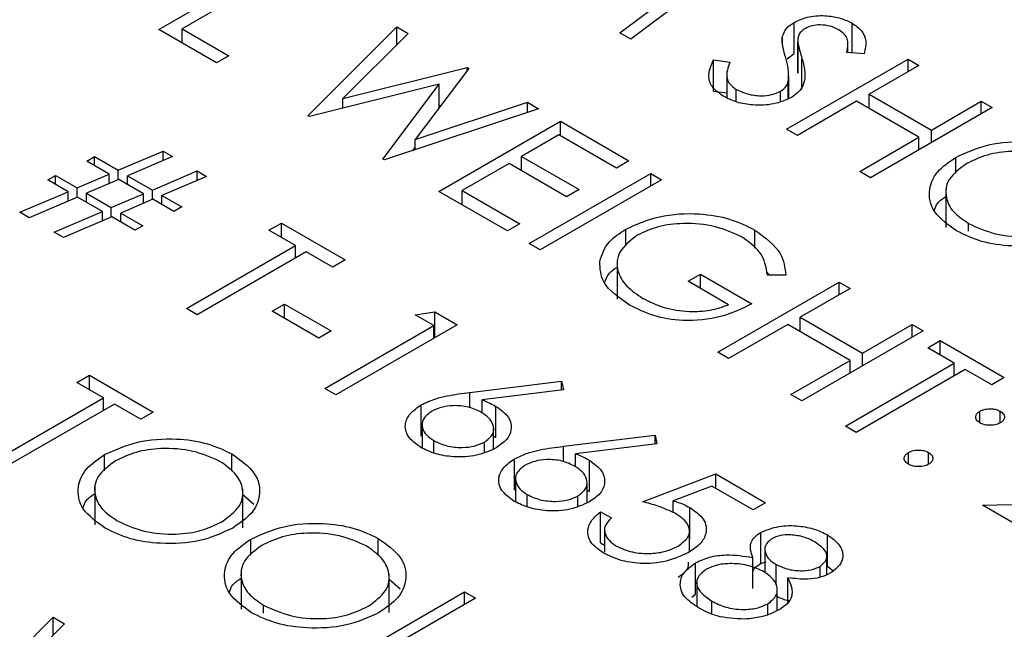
# Model space of a CAD drawing. Header units: inches. Extents: x 1880 to 2363, y -453 to -54.
# Tile 877 of 1056: x 2068.505 to 2069.021, y -71.641 to -71.322. Entities that reach past the tile are written whole.
import ezdxf

# ---------------------------------------------------------------- set-up
doc = ezdxf.new("R2010")
doc.units = ezdxf.units.IN
doc.header["$LTSCALE"] = 0.5
doc.header["$MEASUREMENT"] = 0
doc.layers.add('DSS-M-S', color=53, linetype='Continuous')

msp = doc.modelspace()

# ---------------------------------------------------------------- linework, layer by layer
at = {"layer": 'DSS-M-S', "linetype": 'Continuous', "lineweight": 25}
for p, q in [((2068.57813, -71.32701), (2068.64177, -71.29027)), ((2068.88074, -71.29045), (2068.82555, -71.33207)), ((2068.64748, -71.29357), (2068.59037, -71.32654)), ((2068.81981, -71.32876), (2068.85951, -71.29881)), ((2068.91105, -71.33955), (2068.91105, -71.32322)), ((2068.94159, -71.33921), (2068.94159, -71.3237)), ((2068.60832, -71.34444), (2068.57813, -71.32701)), ((2068.59037, -71.32654), (2068.61485, -71.34067)), ((2068.59037, -71.33407), (2068.59037, -71.32654)), ((2068.65625, -71.37211), (2068.70296, -71.3256)), ((2068.70886, -71.329), (2068.67465, -71.36314)), ((2068.70296, -71.3256), (2068.70886, -71.329)), ((2068.70296, -71.33489), (2068.70296, -71.3256)), ((2068.82555, -71.33207), (2068.81981, -71.32876)), ((2068.90492, -71.33402), (2068.90492, -71.33087)), ((2068.913, -71.33295), (2068.913, -71.34928)), ((2068.913, -71.34986), (2068.913, -71.33353)), ((2068.94777, -71.3397), (2068.93869, -71.33898)), ((2068.93926, -71.33903), (2068.93926, -71.33458)), ((2068.61485, -71.34067), (2068.60832, -71.34444)), ((2068.86883, -71.34288), (2068.87744, -71.34413)), ((2068.86883, -71.35921), (2068.86883, -71.34288)), ((2068.90714, -71.37917), (2068.97078, -71.34243)), ((2068.90746, -71.34241), (2068.91105, -71.33955)), ((2068.91522, -71.35846), (2068.91522, -71.34213)), ((2068.97078, -71.34243), (2068.97649, -71.34573)), ((2068.97078, -71.34903), (2068.97078, -71.34243)), ((2068.67465, -71.36314), (2068.73984, -71.34689)), ((2068.74067, -71.34737), (2068.7125, -71.38462)), ((2068.73984, -71.34689), (2068.74067, -71.34737)), ((2068.73984, -71.34846), (2068.73984, -71.34689)), ((2068.91308, -71.34929), (2068.913, -71.34986)), ((2068.97649, -71.34573), (2068.95038, -71.3608)), ((2068.87576, -71.35047), (2068.87576, -71.36271)), ((2068.90802, -71.36322), (2068.90802, -71.35436)), ((2068.90836, -71.3631), (2068.90836, -71.35152)), ((2068.72512, -71.35567), (2068.65707, -71.37258)), ((2068.69559, -71.39482), (2068.72512, -71.35567)), ((2068.72512, -71.36793), (2068.72512, -71.35567)), ((2068.86883, -71.35921), (2068.87576, -71.36022)), ((2068.8808, -71.36485), (2068.8808, -71.35832)), ((2068.90405, -71.36463), (2068.90405, -71.35929)), ((2068.67465, -71.36821), (2068.67465, -71.36314)), ((2068.7125, -71.38462), (2068.77137, -71.36509)), ((2068.77137, -71.36509), (2068.77721, -71.36846)), ((2068.77137, -71.3704), (2068.77137, -71.36509)), ((2068.94385, -71.36457), (2068.91285, -71.38247)), ((2068.97649, -71.38341), (2068.94385, -71.36457)), ((2068.95038, -71.3608), (2068.98302, -71.37964)), ((2068.95038, -71.36834), (2068.95038, -71.3608)), ((2068.98302, -71.37964), (2069.00913, -71.36457)), ((2069.00913, -71.36457), (2069.01484, -71.36787)), ((2069.00913, -71.37117), (2069.00913, -71.36457)), ((2068.77721, -71.36846), (2068.69641, -71.39529)), ((2068.72512, -71.36689), (2068.72609, -71.36665)), ((2069.01484, -71.36787), (2068.9512, -71.40461)), ((2068.65707, -71.37258), (2068.65625, -71.37211)), ((2068.72499, -71.41179), (2068.78863, -71.37505)), ((2068.78863, -71.37505), (2068.82453, -71.39578)), ((2068.78863, -71.38259), (2068.78863, -71.37505)), ((2068.91285, -71.38247), (2068.90714, -71.37917)), ((2068.98302, -71.38624), (2068.98302, -71.37964)), ((2068.7125, -71.38995), (2068.7125, -71.38462)), ((2068.78781, -71.38212), (2068.76823, -71.39342)), ((2068.818, -71.39954), (2068.78781, -71.38212)), ((2068.94549, -71.40131), (2068.97649, -71.38341)), ((2068.97649, -71.39001), (2068.97649, -71.38341)), ((2068.55692, -71.40072), (2068.58037, -71.39071)), ((2068.58037, -71.39071), (2068.5853, -71.39355)), ((2068.58037, -71.39565), (2068.58037, -71.39071)), ((2068.71128, -71.39035), (2068.7125, -71.38873)), ((2068.5404, -71.39589), (2068.54447, -71.39354)), ((2068.55223, -71.40272), (2068.5404, -71.39589)), ((2068.54447, -71.39354), (2068.55692, -71.40072)), ((2068.54447, -71.39825), (2068.54447, -71.39354)), ((2068.5853, -71.39355), (2068.56184, -71.40356)), ((2068.69641, -71.39529), (2068.69559, -71.39482)), ((2068.76823, -71.39342), (2068.79842, -71.41085)), ((2068.76823, -71.40096), (2068.76823, -71.39342)), ((2068.82453, -71.39578), (2068.818, -71.39954)), ((2068.99579, -71.40244), (2068.99579, -71.39394)), ((2068.55692, -71.40566), (2068.55692, -71.40072)), ((2068.57487, -71.41108), (2068.59832, -71.40107)), ((2068.59832, -71.40107), (2068.60324, -71.40392)), ((2068.59832, -71.40602), (2068.59832, -71.40107)), ((2068.76171, -71.39719), (2068.73723, -71.41132)), ((2068.79189, -71.41462), (2068.76171, -71.39719)), ((2068.9512, -71.40461), (2068.94549, -71.40131)), ((2068.52, -71.40578), (2068.52408, -71.40343)), ((2068.53064, -71.41193), (2068.52, -71.40578)), ((2068.52408, -71.40343), (2068.53533, -71.40993)), ((2068.52408, -71.40814), (2068.52408, -71.40343)), ((2068.53533, -71.40993), (2068.55223, -71.40272)), ((2068.55715, -71.40556), (2068.54027, -71.41278)), ((2068.55223, -71.40767), (2068.55223, -71.40272)), ((2068.57018, -71.41309), (2068.55715, -71.40556)), ((2068.56184, -71.40356), (2068.57487, -71.41108)), ((2068.56184, -71.40827), (2068.56184, -71.40356)), ((2068.60324, -71.40392), (2068.57979, -71.41392)), ((2068.77231, -71.43911), (2068.83595, -71.40237)), ((2068.84166, -71.40567), (2068.77802, -71.44241)), ((2068.83595, -71.40237), (2068.84166, -71.40567)), ((2068.83595, -71.40896), (2068.83595, -71.40237)), ((2068.53533, -71.41488), (2068.53533, -71.40993)), ((2068.57487, -71.41602), (2068.57487, -71.41108)), ((2068.73723, -71.41132), (2068.76742, -71.42875)), ((2068.73723, -71.41886), (2068.73723, -71.41132)), ((2068.79842, -71.41085), (2068.79189, -71.41462)), ((2068.99067, -71.41021), (2068.99067, -71.43063)), ((2068.50531, -71.42274), (2068.53064, -71.41193)), ((2068.53558, -71.41478), (2068.51025, -71.42559)), ((2068.53064, -71.41688), (2068.53064, -71.41193)), ((2068.54859, -71.42229), (2068.53558, -71.41478)), ((2068.54027, -71.41278), (2068.55328, -71.42029)), ((2068.54027, -71.41749), (2068.54027, -71.41278)), ((2068.55328, -71.42029), (2068.57018, -71.41309)), ((2068.5751, -71.41593), (2068.55822, -71.42314)), ((2068.57018, -71.41803), (2068.57018, -71.41309)), ((2068.58609, -71.42227), (2068.5751, -71.41593)), ((2068.57979, -71.41392), (2068.59016, -71.41991)), ((2068.57979, -71.41863), (2068.57979, -71.41392)), ((2068.76089, -71.43251), (2068.72499, -71.41179)), ((2068.55328, -71.42524), (2068.55328, -71.42029)), ((2068.59016, -71.41991), (2068.58609, -71.42227)), ((2068.51025, -71.42559), (2068.50531, -71.42274)), ((2068.52326, -71.4331), (2068.54859, -71.42229)), ((2068.55353, -71.42514), (2068.5282, -71.43595)), ((2068.54859, -71.42725), (2068.54859, -71.42229)), ((2068.56569, -71.43216), (2068.55353, -71.42514)), ((2068.55822, -71.42314), (2068.56977, -71.42981)), ((2068.55822, -71.42785), (2068.55822, -71.42314)), ((2068.56977, -71.42981), (2068.56569, -71.43216)), ((2068.63585, -71.43216), (2068.64238, -71.42839)), ((2068.64973, -71.44017), (2068.63585, -71.43216)), ((2068.64238, -71.42839), (2068.67583, -71.4477)), ((2068.64238, -71.43593), (2068.64238, -71.42839)), ((2068.76742, -71.42875), (2068.76089, -71.43251)), ((2068.82292, -71.44056), (2068.82292, -71.43156)), ((2068.89058, -71.44157), (2068.89058, -71.43202)), ((2069.00247, -71.43266), (2069.00247, -71.42855)), ((2068.5282, -71.43595), (2068.52326, -71.4331)), ((2068.59261, -71.47314), (2068.64973, -71.44017)), ((2068.64973, -71.44676), (2068.64973, -71.44017)), ((2068.77802, -71.44241), (2068.77231, -71.43911)), ((2068.65544, -71.44347), (2068.59832, -71.47644)), ((2068.66931, -71.45147), (2068.65544, -71.44347)), ((2068.67583, -71.4477), (2068.66931, -71.45147)), ((2068.81831, -71.44776), (2068.81831, -71.46817)), ((2068.85553, -71.45889), (2068.86206, -71.45512)), ((2068.86206, -71.45512), (2068.88899, -71.47067)), ((2068.86206, -71.46266), (2068.86206, -71.45512)), ((2068.89657, -71.45395), (2068.89835, -71.45561)), ((2068.90668, -71.45574), (2068.89714, -71.45559)), ((2068.87675, -71.47114), (2068.85553, -71.45889)), ((2068.87104, -71.4961), (2068.93468, -71.45936)), ((2068.94039, -71.46266), (2068.91428, -71.47773)), ((2068.93468, -71.45936), (2068.94039, -71.46266)), ((2068.93468, -71.46596), (2068.93468, -71.45936)), ((2068.59832, -71.47644), (2068.59261, -71.47314)), ((2068.63749, -71.47455), (2068.64401, -71.47078)), ((2068.64401, -71.47078), (2068.66849, -71.48491)), ((2068.64401, -71.47832), (2068.64401, -71.47078)), ((2068.66196, -71.48868), (2068.63749, -71.47455)), ((2068.71255, -71.47644), (2068.72281, -71.47482)), ((2068.72234, -71.48209), (2068.71255, -71.47644)), ((2068.72281, -71.47482), (2068.73458, -71.48162)), ((2068.72281, -71.48841), (2068.72281, -71.47482)), ((2068.91428, -71.47773), (2068.94691, -71.49657)), ((2068.91428, -71.48527), (2068.91428, -71.47773)), ((2068.66523, -71.51506), (2068.72234, -71.48209)), ((2068.73458, -71.48162), (2068.67094, -71.51835)), ((2068.72234, -71.48868), (2068.72234, -71.48209)), ((2068.90775, -71.4815), (2068.87675, -71.4994)), ((2068.94039, -71.50034), (2068.90775, -71.4815)), ((2068.94691, -71.49657), (2068.97302, -71.4815)), ((2068.97302, -71.4815), (2068.97873, -71.4848)), ((2068.97302, -71.48809), (2068.97302, -71.4815)), ((2068.66849, -71.48491), (2068.66196, -71.48868)), ((2068.97873, -71.4848), (2068.91509, -71.52153)), ((2068.98118, -71.49374), (2068.98771, -71.48998)), ((2068.99505, -71.50175), (2068.98118, -71.49374)), ((2068.98771, -71.48998), (2069.02116, -71.50929)), ((2068.98771, -71.49751), (2068.98771, -71.48998)), ((2068.87675, -71.4994), (2068.87104, -71.4961)), ((2068.94691, -71.50317), (2068.94691, -71.49657)), ((2068.90938, -71.51824), (2068.94039, -71.50034)), ((2068.93794, -71.53472), (2068.99505, -71.50175)), ((2068.94039, -71.50693), (2068.94039, -71.50034)), ((2068.99505, -71.50835), (2068.99505, -71.50175)), ((2068.5353, -71.51188), (2068.54182, -71.50811)), ((2068.54182, -71.50811), (2068.57527, -71.52742)), ((2068.54182, -71.51565), (2068.54182, -71.50811)), ((2069.00076, -71.50505), (2068.94365, -71.53802)), ((2069.01463, -71.51306), (2069.00076, -71.50505)), ((2069.02116, -71.50929), (2069.01463, -71.51306)), ((2068.54917, -71.51989), (2068.5353, -71.51188)), ((2068.74121, -71.51709), (2068.78924, -71.51129)), ((2068.78924, -71.51129), (2068.79019, -71.51582)), ((2068.78924, -71.51594), (2068.78924, -71.51129)), ((2068.49205, -71.55286), (2068.54917, -71.51989)), ((2068.54917, -71.52648), (2068.54917, -71.51989)), ((2068.67094, -71.51835), (2068.66523, -71.51506)), ((2068.74121, -71.52511), (2068.74121, -71.51709)), ((2068.79019, -71.51582), (2068.74766, -71.52096)), ((2068.91509, -71.52153), (2068.90938, -71.51824)), ((2068.55488, -71.52318), (2068.49777, -71.55615)), ((2068.56875, -71.53119), (2068.55488, -71.52318)), ((2068.71561, -71.53998), (2068.71561, -71.52365)), ((2068.74766, -71.52789), (2068.74766, -71.52096)), ((2068.75486, -71.54074), (2068.75486, -71.52441)), ((2068.57527, -71.52742), (2068.56875, -71.53119)), ((2069.00851, -71.53307), (2069.00851, -71.52695)), ((2069.01912, -71.53307), (2069.01912, -71.52695)), ((2068.71619, -71.53393), (2068.71619, -71.54625)), ((2068.94365, -71.53802), (2068.93794, -71.53472)), ((2068.75365, -71.54666), (2068.75365, -71.53627)), ((2068.75365, -71.5401), (2068.75486, -71.54074)), ((2068.79016, -71.54535), (2068.8382, -71.53955)), ((2068.8382, -71.53955), (2068.83914, -71.54408)), ((2068.8382, -71.5442), (2068.8382, -71.53955)), ((2068.72234, -71.5488), (2068.72234, -71.54238)), ((2068.74883, -71.54846), (2068.74883, -71.5431)), ((2068.79016, -71.55337), (2068.79016, -71.54535)), ((2068.83914, -71.54408), (2068.79661, -71.54922)), ((2068.5497, -71.55823), (2068.5497, -71.54972)), ((2068.61648, -71.55831), (2068.61648, -71.54932)), ((2068.79661, -71.55615), (2068.79661, -71.54922)), ((2068.97098, -71.55474), (2068.97098, -71.54862)), ((2068.98159, -71.55474), (2068.98159, -71.54862)), ((2068.76456, -71.56824), (2068.76456, -71.55191)), ((2068.80381, -71.569), (2068.80381, -71.55267)), ((2068.83167, -71.5744), (2068.87002, -71.5598)), ((2068.87002, -71.5598), (2068.89612, -71.57488)), ((2068.87002, -71.56734), (2068.87002, -71.5598)), ((2068.54458, -71.566), (2068.54458, -71.58641)), ((2068.76514, -71.56219), (2068.76514, -71.57451)), ((2068.8026, -71.57492), (2068.8026, -71.56453)), ((2068.86795, -71.56615), (2068.84778, -71.57383)), ((2068.8896, -71.57864), (2068.86795, -71.56615)), ((2068.62222, -71.58811), (2068.62222, -71.5677)), ((2068.62222, -71.57066), (2068.62802, -71.5757)), ((2068.77129, -71.57707), (2068.77129, -71.57064)), ((2068.79778, -71.57672), (2068.79778, -71.57136)), ((2068.8026, -71.56836), (2068.80381, -71.569)), ((2068.84778, -71.58012), (2068.84778, -71.57383)), ((2068.89612, -71.57488), (2068.8896, -71.57864)), ((2069.00974, -71.57617), (2069.06076, -71.57521)), ((2069.05298, -71.60113), (2069.00974, -71.57617)), ((2068.80964, -71.57959), (2068.81535, -71.58288)), ((2068.80964, -71.59592), (2068.80964, -71.57959)), ((2068.85652, -71.59377), (2068.85652, -71.57744)), ((2068.8117, -71.58906), (2068.8117, -71.6008)), ((2068.85623, -71.60063), (2068.85623, -71.58974)), ((2068.89366, -71.60676), (2068.89366, -71.59043)), ((2068.92865, -71.6081), (2068.92865, -71.59177)), ((2068.6264, -71.6025), (2068.6264, -71.594)), ((2068.69317, -71.60258), (2068.69317, -71.5936)), ((2068.80964, -71.59592), (2068.8117, -71.59711)), ((2068.89581, -71.59914), (2068.89581, -71.61153)), ((2068.85947, -71.62273), (2068.85947, -71.6064)), ((2068.88947, -71.61991), (2068.88947, -71.60358)), ((2068.89366, -71.60676), (2068.89639, -71.60588)), ((2068.90163, -71.61784), (2068.90163, -71.60726)), ((2068.92816, -71.61257), (2068.92816, -71.60291)), ((2068.62127, -71.61027), (2068.62127, -71.63069)), ((2068.69892, -71.63239), (2068.69892, -71.61197)), ((2068.92471, -71.61398), (2068.92471, -71.6083)), ((2068.92865, -71.6081), (2068.93153, -71.61057)), ((2068.69892, -71.61493), (2068.70471, -71.61997)), ((2068.86007, -71.61676), (2068.86007, -71.62914)), ((2068.90785, -71.62713), (2068.90785, -71.61419)), ((2068.67481, -71.65836), (2068.73845, -71.62162)), ((2068.73845, -71.62162), (2068.74416, -71.62492)), ((2068.73845, -71.62822), (2068.73845, -71.62162)), ((2068.85746, -71.62444), (2068.85947, -71.62273)), ((2068.90221, -71.63146), (2068.90221, -71.62069)), ((2068.74416, -71.62492), (2068.68705, -71.65789)), ((2068.86795, -71.63301), (2068.86795, -71.62644)), ((2068.89741, -71.63333), (2068.89741, -71.62783)), ((2068.63308, -71.63272), (2068.63308, -71.62861)), ((2068.47614, -71.68144), (2068.52285, -71.63493)), ((2068.52876, -71.63834), (2068.49454, -71.67247)), ((2068.52285, -71.63493), (2068.52876, -71.63834)), ((2068.52285, -71.64422), (2068.52285, -71.63493))]:
    msp.add_line(p, q, dxfattribs=at)
for points, knots in [([(2068.90492, -71.33087), (2068.90545, -71.32927), (2068.9064, -71.32641), (2068.90963, -71.32419), (2068.91105, -71.32322)], [0, 0, 0, 0, 0.5598405, 1, 1, 1, 1]), ([(2068.91105, -71.32322), (2068.91359, -71.32207), (2068.91866, -71.31978), (2068.92791, -71.31946), (2068.93582, -71.32089), (2068.93966, -71.32276), (2068.94159, -71.3237)], [0, 0, 0, 0, 0.279553, 0.558798, 0.779378, 1, 1, 1, 1]), ([(2068.94159, -71.3237), (2068.94335, -71.32494), (2068.94689, -71.32742), (2068.94928, -71.33313), (2068.94834, -71.33721), (2068.94777, -71.3397)], [0, 0, 0, 0, 0.2797499, 0.5595012, 1, 1, 1, 1]), ([(2068.91703, -71.32636), (2068.91622, -71.32692), (2068.91459, -71.32803), (2068.91304, -71.33051), (2068.91302, -71.33239), (2068.913, -71.33353)], [0, 0, 0, 0, 0.279946, 0.559774, 1, 1, 1, 1]), ([(2068.93442, -71.3271), (2068.93303, -71.32641), (2068.93025, -71.32503), (2068.92516, -71.32438), (2068.92039, -71.32478), (2068.91815, -71.32583), (2068.91703, -71.32636)], [0, 0, 0, 0, 0.280274, 0.559931, 0.77992, 1, 1, 1, 1]), ([(2068.93869, -71.33898), (2068.93896, -71.33756), (2068.9394, -71.33521), (2068.93914, -71.33192), (2068.93757, -71.32922), (2068.93547, -71.32781), (2068.93442, -71.3271)], [0, 0, 0, 0, 0.340409, 0.560482, 0.78018, 1, 1, 1, 1]), ([(2068.90669, -71.34188), (2068.90608, -71.33984), (2068.905, -71.33619), (2068.90494, -71.33249), (2068.90492, -71.33087)], [0, 0, 0, 0, 0.560413, 1, 1, 1, 1]), ([(2068.913, -71.33353), (2068.91335, -71.33514), (2068.91398, -71.33801), (2068.91484, -71.34087), (2068.91522, -71.34213)], [0, 0, 0, 0, 0.559906, 1, 1, 1, 1]), ([(2068.87427, -71.36208), (2068.87216, -71.36059), (2068.86792, -71.3576), (2068.86546, -71.35064), (2068.86755, -71.34583), (2068.86883, -71.34288)], [0, 0, 0, 0, 0.27988, 0.559666, 1, 1, 1, 1]), ([(2068.87744, -71.34413), (2068.87642, -71.3469), (2068.875, -71.35076), (2068.87717, -71.35573), (2068.87959, -71.35746), (2068.8808, -71.35832)], [0, 0, 0, 0, 0.559321, 0.779782, 1, 1, 1, 1]), ([(2068.90802, -71.35436), (2068.90816, -71.35202), (2068.9084, -71.34783), (2068.90722, -71.3437), (2068.90669, -71.34188)], [0, 0, 0, 0, 0.559496, 1, 1, 1, 1]), ([(2068.91522, -71.34213), (2068.91626, -71.34613), (2068.9177, -71.35172), (2068.91477, -71.35887), (2068.91137, -71.36138), (2068.90968, -71.36264)], [0, 0, 0, 0, 0.5601154, 0.7802838, 1, 1, 1, 1]), ([(2068.90405, -71.35929), (2068.90517, -71.35847), (2068.90715, -71.35699), (2068.90775, -71.35517), (2068.90802, -71.35436)], [0, 0, 0, 0, 0.55899, 1, 1, 1, 1]), ([(2068.8808, -71.35832), (2068.88268, -71.3592), (2068.88645, -71.36098), (2068.8932, -71.36191), (2068.89952, -71.36132), (2068.90254, -71.35997), (2068.90405, -71.35929)], [0, 0, 0, 0, 0.280276, 0.560148, 0.780153, 1, 1, 1, 1]), ([(2068.90968, -71.36264), (2068.90672, -71.36393), (2068.90079, -71.36653), (2068.89016, -71.3668), (2068.88092, -71.36535), (2068.87649, -71.36317), (2068.87427, -71.36208)], [0, 0, 0, 0, 0.279183, 0.559085, 0.779446, 1, 1, 1, 1]), ([(2068.99579, -71.39394), (2069.00129, -71.39144), (2069.01228, -71.38645), (2069.03218, -71.38502), (2069.04984, -71.38752), (2069.05832, -71.39153), (2069.06257, -71.39354)], [0, 0, 0, 0, 0.279731, 0.559327, 0.77968, 1, 1, 1, 1]), ([(2069.05632, -71.39747), (2069.05178, -71.39545), (2069.0427, -71.39141), (2069.02642, -71.3902), (2069.0119, -71.39223), (2069.00499, -71.39556), (2069.00153, -71.39722)], [0, 0, 0, 0, 0.279627, 0.55935, 0.77963, 1, 1, 1, 1]), ([(2068.99617, -71.43246), (2068.99179, -71.42929), (2068.98302, -71.42297), (2068.98104, -71.41144), (2068.98521, -71.40123), (2068.99226, -71.39637), (2068.99579, -71.39394)], [0, 0, 0, 0, 0.279663, 0.559354, 0.779636, 1, 1, 1, 1]), ([(2069.00153, -71.39722), (2068.998, -71.39981), (2068.99095, -71.40501), (2068.99, -71.41444), (2068.9938, -71.42266), (2068.99958, -71.42659), (2069.00247, -71.42855)], [0, 0, 0, 0, 0.279416, 0.559077, 0.779478, 1, 1, 1, 1]), ([(2068.98465, -71.42159), (2068.98505, -71.42032), (2068.98588, -71.41761), (2068.98901, -71.41552), (2068.99067, -71.41441)], [0, 0, 0, 0, 0.469148, 1, 1, 1, 1]), ([(2068.82292, -71.43156), (2068.82854, -71.42904), (2068.83977, -71.42401), (2068.86011, -71.42283), (2068.87785, -71.42577), (2068.88634, -71.42994), (2068.89058, -71.43202)], [0, 0, 0, 0, 0.27959, 0.559072, 0.779411, 1, 1, 1, 1]), ([(2068.80928, -71.44844), (2068.81041, -71.44489), (2068.81242, -71.43854), (2068.81971, -71.43369), (2068.82292, -71.43156)], [0, 0, 0, 0, 0.559317, 1, 1, 1, 1]), ([(2068.88386, -71.43568), (2068.87935, -71.43364), (2068.87032, -71.42956), (2068.85412, -71.42805), (2068.83946, -71.42984), (2068.83241, -71.43309), (2068.82889, -71.43471)], [0, 0, 0, 0, 0.279847, 0.559555, 0.779847, 1, 1, 1, 1]), ([(2068.89058, -71.43202), (2068.89588, -71.43595), (2068.90538, -71.44299), (2068.90628, -71.45184), (2068.90668, -71.45574)], [0, 0, 0, 0, 0.558579, 1, 1, 1, 1]), ([(2069.063, -71.43238), (2069.0575, -71.43491), (2069.04651, -71.43997), (2069.02649, -71.44105), (2069.0088, -71.4386), (2069.00038, -71.4345), (2068.99617, -71.43246)], [0, 0, 0, 0, 0.27963, 0.559343, 0.779597, 1, 1, 1, 1]), ([(2069.00247, -71.42855), (2069.00697, -71.43062), (2069.01597, -71.43475), (2069.03231, -71.43614), (2069.04688, -71.43408), (2069.05383, -71.43074), (2069.0573, -71.42908)], [0, 0, 0, 0, 0.2798297, 0.559389, 0.7796538, 1, 1, 1, 1]), ([(2068.82889, -71.43471), (2068.82533, -71.43751), (2068.81822, -71.44313), (2068.81777, -71.45313), (2068.82268, -71.46162), (2068.82879, -71.46576), (2068.83185, -71.46782)], [0, 0, 0, 0, 0.2790614, 0.5585842, 0.7792365, 1, 1, 1, 1]), ([(2068.89714, -71.45559), (2068.89645, -71.45145), (2068.8952, -71.44406), (2068.88733, -71.43824), (2068.88386, -71.43568)], [0, 0, 0, 0, 0.55984, 1, 1, 1, 1]), ([(2068.82482, -71.47131), (2068.81942, -71.46756), (2068.80977, -71.46087), (2068.80943, -71.45224), (2068.80928, -71.44844)], [0, 0, 0, 0, 0.559617, 1, 1, 1, 1]), ([(2068.81179, -71.45969), (2068.81235, -71.45791), (2068.81331, -71.45483), (2068.81683, -71.45247), (2068.81831, -71.45148)], [0, 0, 0, 0, 0.57824, 1, 1, 1, 1]), ([(2068.83185, -71.46782), (2068.83538, -71.46958), (2068.84245, -71.47307), (2068.85524, -71.475), (2068.86737, -71.47444), (2068.87362, -71.47224), (2068.87675, -71.47114)], [0, 0, 0, 0, 0.280254, 0.559912, 0.779941, 1, 1, 1, 1]), ([(2068.88899, -71.47067), (2068.88379, -71.47321), (2068.87342, -71.4783), (2068.85402, -71.4802), (2068.8369, -71.47738), (2068.82885, -71.47333), (2068.82482, -71.47131)], [0, 0, 0, 0, 0.2803512, 0.5593674, 0.7793709, 1, 1, 1, 1]), ([(2068.71561, -71.52365), (2068.71811, -71.52247), (2068.72223, -71.52052), (2068.7291, -71.51888), (2068.73509, -71.51785), (2068.73917, -71.51734), (2068.74121, -71.51709)], [0, 0, 0, 0, 0.3393742, 0.5594856, 0.7797313, 1, 1, 1, 1]), ([(2068.71551, -71.54597), (2068.713, -71.54413), (2068.70799, -71.54045), (2068.70673, -71.53375), (2068.70957, -71.52791), (2068.7136, -71.52507), (2068.71561, -71.52365)], [0, 0, 0, 0, 0.27967, 0.559085, 0.779558, 1, 1, 1, 1]), ([(2068.74713, -71.52749), (2068.74503, -71.52646), (2068.74083, -71.52442), (2068.73303, -71.52379), (2068.72606, -71.5247), (2068.72275, -71.52629), (2068.72109, -71.52708)], [0, 0, 0, 0, 0.280127, 0.559515, 0.779719, 1, 1, 1, 1]), ([(2068.74766, -71.52096), (2068.74907, -71.52156), (2068.7516, -71.52262), (2068.75386, -71.52386), (2068.75486, -71.52441)], [0, 0, 0, 0, 0.55991, 1, 1, 1, 1]), ([(2068.75486, -71.52441), (2068.75733, -71.52621), (2068.76227, -71.52979), (2068.76337, -71.53632), (2068.76091, -71.54208), (2068.75689, -71.54482), (2068.75489, -71.5462)], [0, 0, 0, 0, 0.279638, 0.559326, 0.779527, 1, 1, 1, 1]), ([(2068.72109, -71.52708), (2068.71941, -71.52837), (2068.71604, -71.53094), (2068.71598, -71.53557), (2068.71808, -71.53952), (2068.72092, -71.54142), (2068.72234, -71.54238)], [0, 0, 0, 0, 0.279059, 0.5588204, 0.7793034, 1, 1, 1, 1]), ([(2068.74883, -71.5431), (2068.75053, -71.54178), (2068.75394, -71.53913), (2068.75379, -71.5344), (2068.75151, -71.5304), (2068.74859, -71.52846), (2068.74713, -71.52749)], [0, 0, 0, 0, 0.278754, 0.558605, 0.779147, 1, 1, 1, 1]), ([(2069.00851, -71.53307), (2069.00782, -71.53257), (2069.00644, -71.53156), (2069.00616, -71.52973), (2069.00683, -71.52811), (2069.00795, -71.52734), (2069.00851, -71.52695)], [0, 0, 0, 0, 0.279647, 0.559299, 0.779615, 1, 1, 1, 1]), ([(2069.00851, -71.52695), (2069.00939, -71.52656), (2069.01115, -71.52577), (2069.01431, -71.5256), (2069.01711, -71.52599), (2069.01845, -71.52663), (2069.01912, -71.52695)], [0, 0, 0, 0, 0.279585, 0.559454, 0.779697, 1, 1, 1, 1]), ([(2069.01912, -71.52695), (2069.01982, -71.52745), (2069.02121, -71.52846), (2069.02146, -71.5303), (2069.02082, -71.53192), (2069.01969, -71.53269), (2069.01912, -71.53307)], [0, 0, 0, 0, 0.279602, 0.559212, 0.779475, 1, 1, 1, 1]), ([(2069.01912, -71.53307), (2069.01825, -71.53348), (2069.0165, -71.53428), (2069.01333, -71.53443), (2069.01052, -71.53405), (2069.00918, -71.5334), (2069.00851, -71.53307)], [0, 0, 0, 0, 0.2795175, 0.5593264, 0.7795441, 1, 1, 1, 1]), ([(2068.5497, -71.54972), (2068.5552, -71.54723), (2068.56619, -71.54224), (2068.58609, -71.54081), (2068.60375, -71.54331), (2068.61223, -71.54732), (2068.61648, -71.54932)], [0, 0, 0, 0, 0.279731, 0.559327, 0.77968, 1, 1, 1, 1]), ([(2068.72234, -71.54238), (2068.72449, -71.54339), (2068.72879, -71.54542), (2068.73658, -71.54616), (2068.74374, -71.54548), (2068.74713, -71.54389), (2068.74883, -71.5431)], [0, 0, 0, 0, 0.280018, 0.559853, 0.779987, 1, 1, 1, 1]), ([(2068.76456, -71.55191), (2068.76706, -71.55073), (2068.77118, -71.54878), (2068.77806, -71.54714), (2068.78405, -71.54611), (2068.78812, -71.5456), (2068.79016, -71.54535)], [0, 0, 0, 0, 0.339374, 0.559486, 0.779731, 1, 1, 1, 1]), ([(2068.55008, -71.58824), (2068.5457, -71.58508), (2068.53693, -71.57875), (2068.53495, -71.56723), (2068.53912, -71.55702), (2068.54617, -71.55215), (2068.5497, -71.54972)], [0, 0, 0, 0, 0.279663, 0.559354, 0.779636, 1, 1, 1, 1]), ([(2068.61023, -71.55325), (2068.60569, -71.55124), (2068.59661, -71.5472), (2068.58033, -71.54598), (2068.56581, -71.54801), (2068.5589, -71.55134), (2068.55544, -71.553)], [0, 0, 0, 0, 0.279627, 0.55935, 0.77963, 1, 1, 1, 1]), ([(2068.61648, -71.54932), (2068.62094, -71.5525), (2068.62987, -71.55886), (2068.63199, -71.57052), (2068.62767, -71.58082), (2068.6205, -71.58572), (2068.61691, -71.58817)], [0, 0, 0, 0, 0.2797673, 0.5593585, 0.7795711, 1, 1, 1, 1]), ([(2068.75489, -71.5462), (2068.75164, -71.54769), (2068.74516, -71.55067), (2068.73328, -71.55126), (2068.72299, -71.54955), (2068.718, -71.54716), (2068.71551, -71.54597)], [0, 0, 0, 0, 0.279631, 0.55896, 0.779478, 1, 1, 1, 1]), ([(2068.79661, -71.54922), (2068.79803, -71.54982), (2068.80055, -71.55088), (2068.80282, -71.55212), (2068.80381, -71.55267)], [0, 0, 0, 0, 0.55991, 1, 1, 1, 1]), ([(2068.97098, -71.55474), (2068.9703, -71.55423), (2068.96893, -71.55322), (2068.96865, -71.55139), (2068.96931, -71.54978), (2068.97043, -71.549), (2068.97098, -71.54862)], [0, 0, 0, 0, 0.279581, 0.559143, 0.779575, 1, 1, 1, 1]), ([(2068.97098, -71.54862), (2068.97186, -71.54822), (2068.97361, -71.54742), (2068.97678, -71.54725), (2068.97958, -71.54765), (2068.98092, -71.54829), (2068.98159, -71.54862)], [0, 0, 0, 0, 0.279576, 0.559284, 0.779552, 1, 1, 1, 1]), ([(2068.98159, -71.54862), (2068.98228, -71.54912), (2068.98368, -71.55013), (2068.98393, -71.55196), (2068.98329, -71.55359), (2068.98216, -71.55436), (2068.98159, -71.55474)], [0, 0, 0, 0, 0.279602, 0.559212, 0.779475, 1, 1, 1, 1]), ([(2068.55544, -71.553), (2068.55191, -71.5556), (2068.54486, -71.56079), (2068.54391, -71.57023), (2068.54771, -71.57844), (2068.55349, -71.58237), (2068.55638, -71.58434)], [0, 0, 0, 0, 0.279416, 0.559077, 0.779478, 1, 1, 1, 1]), ([(2068.61121, -71.58486), (2068.61476, -71.58225), (2068.62187, -71.57702), (2068.62289, -71.56749), (2068.61878, -71.55927), (2068.61308, -71.55526), (2068.61023, -71.55325)], [0, 0, 0, 0, 0.279468, 0.55887, 0.779516, 1, 1, 1, 1]), ([(2068.76446, -71.57423), (2068.76195, -71.57239), (2068.75695, -71.56871), (2068.75569, -71.56201), (2068.75852, -71.55617), (2068.76255, -71.55333), (2068.76456, -71.55191)], [0, 0, 0, 0, 0.27967, 0.559085, 0.779558, 1, 1, 1, 1]), ([(2068.77004, -71.55534), (2068.76836, -71.55663), (2068.765, -71.5592), (2068.76493, -71.56383), (2068.76704, -71.56778), (2068.76987, -71.56968), (2068.77129, -71.57064)], [0, 0, 0, 0, 0.279059, 0.5588204, 0.7793034, 1, 1, 1, 1]), ([(2068.79609, -71.55575), (2068.79398, -71.55472), (2068.78978, -71.55268), (2068.78198, -71.55205), (2068.77501, -71.55296), (2068.7717, -71.55455), (2068.77004, -71.55534)], [0, 0, 0, 0, 0.280127, 0.559515, 0.779719, 1, 1, 1, 1]), ([(2068.79778, -71.57136), (2068.79948, -71.57004), (2068.80289, -71.56739), (2068.80274, -71.56266), (2068.80046, -71.55866), (2068.79755, -71.55672), (2068.79609, -71.55575)], [0, 0, 0, 0, 0.278754, 0.558605, 0.779147, 1, 1, 1, 1]), ([(2068.80381, -71.55267), (2068.80628, -71.55447), (2068.81122, -71.55805), (2068.81233, -71.56458), (2068.80986, -71.57034), (2068.80585, -71.57308), (2068.80384, -71.57446)], [0, 0, 0, 0, 0.279638, 0.559326, 0.779527, 1, 1, 1, 1]), ([(2068.98159, -71.55474), (2068.98072, -71.55514), (2068.97897, -71.55593), (2068.97579, -71.55609), (2068.97299, -71.55571), (2068.97165, -71.55506), (2068.97098, -71.55474)], [0, 0, 0, 0, 0.279469, 0.559358, 0.779674, 1, 1, 1, 1]), ([(2068.53857, -71.57738), (2068.53896, -71.5761), (2068.53979, -71.57339), (2068.54292, -71.5713), (2068.54458, -71.57019)], [0, 0, 0, 0, 0.469148, 1, 1, 1, 1]), ([(2068.77129, -71.57064), (2068.77344, -71.57165), (2068.77774, -71.57368), (2068.78554, -71.57442), (2068.79269, -71.57374), (2068.79609, -71.57215), (2068.79778, -71.57136)], [0, 0, 0, 0, 0.280018, 0.559853, 0.779987, 1, 1, 1, 1]), ([(2068.80384, -71.57446), (2068.8006, -71.57595), (2068.79412, -71.57893), (2068.78223, -71.57952), (2068.77195, -71.57781), (2068.76696, -71.57542), (2068.76446, -71.57423)], [0, 0, 0, 0, 0.279631, 0.55896, 0.779478, 1, 1, 1, 1]), ([(2068.84896, -71.58062), (2068.84598, -71.57922), (2068.84066, -71.57673), (2068.83442, -71.57512), (2068.83167, -71.5744)], [0, 0, 0, 0, 0.559416, 1, 1, 1, 1]), ([(2068.84778, -71.57383), (2068.84954, -71.57441), (2068.85267, -71.57543), (2068.85534, -71.57683), (2068.85652, -71.57744)], [0, 0, 0, 0, 0.560064, 1, 1, 1, 1]), ([(2068.81111, -71.60116), (2068.80866, -71.59942), (2068.80376, -71.59595), (2068.80246, -71.58958), (2068.80459, -71.58395), (2068.80795, -71.58104), (2068.80964, -71.57959)], [0, 0, 0, 0, 0.279625, 0.559019, 0.77938, 1, 1, 1, 1]), ([(2068.85026, -71.59759), (2068.85222, -71.59618), (2068.85615, -71.59337), (2068.85664, -71.58813), (2068.85382, -71.58377), (2068.85058, -71.58167), (2068.84896, -71.58062)], [0, 0, 0, 0, 0.279539, 0.558617, 0.779047, 1, 1, 1, 1]), ([(2068.85652, -71.57744), (2068.85924, -71.57939), (2068.86467, -71.58327), (2068.86564, -71.59044), (2068.86239, -71.59661), (2068.85795, -71.59955), (2068.85573, -71.60102)], [0, 0, 0, 0, 0.279688, 0.559025, 0.779292, 1, 1, 1, 1]), ([(2068.55638, -71.58434), (2068.56088, -71.58641), (2068.56988, -71.59054), (2068.58622, -71.59192), (2068.6008, -71.58986), (2068.60774, -71.58653), (2068.61121, -71.58486)], [0, 0, 0, 0, 0.2798297, 0.559389, 0.7796538, 1, 1, 1, 1]), ([(2068.6264, -71.594), (2068.63189, -71.5915), (2068.64289, -71.58651), (2068.66278, -71.58508), (2068.68044, -71.58758), (2068.68893, -71.59159), (2068.69317, -71.5936)], [0, 0, 0, 0, 0.279731, 0.559327, 0.77968, 1, 1, 1, 1]), ([(2068.81535, -71.58288), (2068.81405, -71.5842), (2068.81144, -71.58684), (2068.81169, -71.59119), (2068.81399, -71.59486), (2068.81664, -71.59667), (2068.81796, -71.59758)], [0, 0, 0, 0, 0.28005, 0.559166, 0.779583, 1, 1, 1, 1]), ([(2068.89366, -71.59043), (2068.89666, -71.58922), (2068.90267, -71.58679), (2068.91321, -71.58677), (2068.92211, -71.58855), (2068.92647, -71.59069), (2068.92865, -71.59177)], [0, 0, 0, 0, 0.278806, 0.558457, 0.77916, 1, 1, 1, 1]), ([(2068.61691, -71.58817), (2068.61141, -71.59069), (2068.60042, -71.59575), (2068.5804, -71.59684), (2068.56271, -71.59438), (2068.55429, -71.59029), (2068.55008, -71.58824)], [0, 0, 0, 0, 0.27963, 0.559343, 0.779597, 1, 1, 1, 1]), ([(2068.68692, -71.59753), (2068.68239, -71.59551), (2068.67331, -71.59147), (2068.65703, -71.59026), (2068.64251, -71.59229), (2068.63559, -71.59561), (2068.63213, -71.59728)], [0, 0, 0, 0, 0.279627, 0.55935, 0.77963, 1, 1, 1, 1]), ([(2068.88947, -71.60358), (2068.88855, -71.60095), (2068.88727, -71.59729), (2068.8902, -71.5928), (2068.89251, -71.59122), (2068.89366, -71.59043)], [0, 0, 0, 0, 0.557752, 0.778932, 1, 1, 1, 1]), ([(2068.9218, -71.59535), (2068.92001, -71.59445), (2068.91645, -71.59265), (2068.91, -71.59164), (2068.90376, -71.59181), (2068.90078, -71.59312), (2068.89929, -71.59377)], [0, 0, 0, 0, 0.2806507, 0.5605655, 0.7806204, 1, 1, 1, 1]), ([(2068.92865, -71.59177), (2068.9309, -71.59339), (2068.93542, -71.59664), (2068.93717, -71.6025), (2068.93544, -71.60785), (2068.93195, -71.61043), (2068.9302, -71.61172)], [0, 0, 0, 0, 0.2799289, 0.5596229, 0.7799456, 1, 1, 1, 1]), ([(2068.62678, -71.63251), (2068.62239, -71.62935), (2068.61362, -71.62303), (2068.61165, -71.6115), (2068.61581, -71.60129), (2068.62287, -71.59643), (2068.6264, -71.594)], [0, 0, 0, 0, 0.279663, 0.559354, 0.779636, 1, 1, 1, 1]), ([(2068.63213, -71.59728), (2068.62861, -71.59987), (2068.62156, -71.60507), (2068.6206, -71.6145), (2068.62441, -71.62271), (2068.63019, -71.62665), (2068.63308, -71.62861)], [0, 0, 0, 0, 0.279416, 0.559077, 0.779478, 1, 1, 1, 1]), ([(2068.69317, -71.5936), (2068.69763, -71.59678), (2068.70656, -71.60314), (2068.70868, -71.61479), (2068.70436, -71.6251), (2068.69719, -71.62999), (2068.6936, -71.63244)], [0, 0, 0, 0, 0.279767, 0.559358, 0.779571, 1, 1, 1, 1]), ([(2068.89929, -71.59377), (2068.89796, -71.59495), (2068.89528, -71.59732), (2068.89586, -71.60135), (2068.89789, -71.60476), (2068.90038, -71.60642), (2068.90163, -71.60726)], [0, 0, 0, 0, 0.277721, 0.558224, 0.779072, 1, 1, 1, 1]), ([(2068.92471, -71.6083), (2068.926, -71.60716), (2068.9286, -71.60487), (2068.92814, -71.59973), (2068.9242, -71.59701), (2068.9218, -71.59535)], [0, 0, 0, 0, 0.278971, 0.559919, 1, 1, 1, 1]), ([(2068.68791, -71.62914), (2068.69146, -71.62652), (2068.69856, -71.62129), (2068.69958, -71.61176), (2068.69548, -71.60354), (2068.68977, -71.59953), (2068.68692, -71.59753)], [0, 0, 0, 0, 0.279468, 0.55887, 0.779516, 1, 1, 1, 1]), ([(2068.85573, -71.60102), (2068.85205, -71.60271), (2068.84471, -71.60609), (2068.83132, -71.60722), (2068.8195, -71.60532), (2068.8139, -71.60254), (2068.81111, -71.60116)], [0, 0, 0, 0, 0.279864, 0.559271, 0.779424, 1, 1, 1, 1]), ([(2068.81796, -71.59758), (2068.82063, -71.59879), (2068.82596, -71.60122), (2068.83562, -71.60178), (2068.84418, -71.60058), (2068.84823, -71.59858), (2068.85026, -71.59759)], [0, 0, 0, 0, 0.279617, 0.559357, 0.779559, 1, 1, 1, 1]), ([(2068.85947, -71.6064), (2068.86181, -71.60529), (2068.86648, -71.60308), (2068.87735, -71.60173), (2068.88487, -71.60288), (2068.88947, -71.60358)], [0, 0, 0, 0, 0.279987, 0.559901, 1, 1, 1, 1]), ([(2068.85026, -71.61392), (2068.85236, -71.61252), (2068.85582, -71.61021), (2068.85575, -71.60722), (2068.85572, -71.60605)], [0, 0, 0, 0, 0.608372, 1, 1, 1, 1]), ([(2068.86136, -71.63017), (2068.85847, -71.62828), (2068.85272, -71.62451), (2068.85071, -71.61739), (2068.85311, -71.61102), (2068.85735, -71.60794), (2068.85947, -71.6064)], [0, 0, 0, 0, 0.280545, 0.559269, 0.779816, 1, 1, 1, 1]), ([(2068.89524, -71.61111), (2068.89282, -71.60992), (2068.88797, -71.60756), (2068.87914, -71.60658), (2068.8709, -71.60714), (2068.86696, -71.60892), (2068.86499, -71.6098)], [0, 0, 0, 0, 0.280283, 0.560138, 0.780298, 1, 1, 1, 1]), ([(2068.88947, -71.61072), (2068.88976, -71.61021), (2068.89061, -71.60872), (2068.89245, -71.60754), (2068.89366, -71.60676)], [0, 0, 0, 0, 0.339295, 1, 1, 1, 1]), ([(2068.90163, -71.60726), (2068.9035, -71.60813), (2068.90723, -71.60987), (2068.9139, -71.61074), (2068.92013, -71.61023), (2068.92318, -71.60894), (2068.92471, -71.6083)], [0, 0, 0, 0, 0.280237, 0.560145, 0.780435, 1, 1, 1, 1]), ([(2068.86499, -71.6098), (2068.86323, -71.61124), (2068.85969, -71.6141), (2068.85997, -71.62074), (2068.86493, -71.62427), (2068.86795, -71.62644)], [0, 0, 0, 0, 0.279833, 0.560198, 1, 1, 1, 1]), ([(2068.89741, -71.62783), (2068.89915, -71.62639), (2068.90264, -71.62351), (2068.90232, -71.61848), (2068.89991, -71.61421), (2068.8968, -71.61214), (2068.89524, -71.61111)], [0, 0, 0, 0, 0.278303, 0.558509, 0.779146, 1, 1, 1, 1]), ([(2068.9302, -71.61172), (2068.92847, -71.61256), (2068.92501, -71.61423), (2068.91698, -71.61538), (2068.91131, -71.61464), (2068.90785, -71.61419)], [0, 0, 0, 0, 0.280159, 0.560243, 1, 1, 1, 1]), ([(2068.61526, -71.62165), (2068.61565, -71.62038), (2068.61648, -71.61767), (2068.61961, -71.61558), (2068.62127, -71.61447)], [0, 0, 0, 0, 0.469148, 1, 1, 1, 1]), ([(2068.90785, -71.61419), (2068.90927, -71.61753), (2068.91126, -71.6222), (2068.90774, -71.62803), (2068.90474, -71.63005), (2068.90324, -71.63106)], [0, 0, 0, 0, 0.558271, 0.779089, 1, 1, 1, 1]), ([(2068.86795, -71.62644), (2068.87029, -71.62761), (2068.87497, -71.62997), (2068.88359, -71.63109), (2068.89165, -71.63044), (2068.89549, -71.6287), (2068.89741, -71.62783)], [0, 0, 0, 0, 0.280602, 0.559962, 0.78018, 1, 1, 1, 1]), ([(2068.90163, -71.62359), (2068.90343, -71.62457), (2068.90549, -71.6257), (2068.90817, -71.62602), (2068.90851, -71.62606)], [0, 0, 0, 0, 0.871957, 1, 1, 1, 1]), ([(2068.6936, -71.63244), (2068.68811, -71.63497), (2068.67711, -71.64002), (2068.6571, -71.64111), (2068.6394, -71.63866), (2068.63099, -71.63456), (2068.62678, -71.63251)], [0, 0, 0, 0, 0.2796304, 0.5593429, 0.7795972, 1, 1, 1, 1]), ([(2068.63308, -71.62861), (2068.63758, -71.63068), (2068.64658, -71.63481), (2068.66291, -71.6362), (2068.67749, -71.63414), (2068.68443, -71.6308), (2068.68791, -71.62914)], [0, 0, 0, 0, 0.27983, 0.559389, 0.779654, 1, 1, 1, 1]), ([(2068.88524, -71.63589), (2068.88016, -71.63565), (2068.87106, -71.63522), (2068.86433, -71.63172), (2068.86136, -71.63017)], [0, 0, 0, 0, 0.557758, 1, 1, 1, 1]), ([(2068.90324, -71.63106), (2068.90027, -71.63247), (2068.89497, -71.635), (2068.88822, -71.63562), (2068.88524, -71.63589)], [0, 0, 0, 0, 0.559346, 1, 1, 1, 1])]:
    msp.add_open_spline(points, degree=3, knots=knots, dxfattribs=at)

doc.saveas('drawing.dxf')
